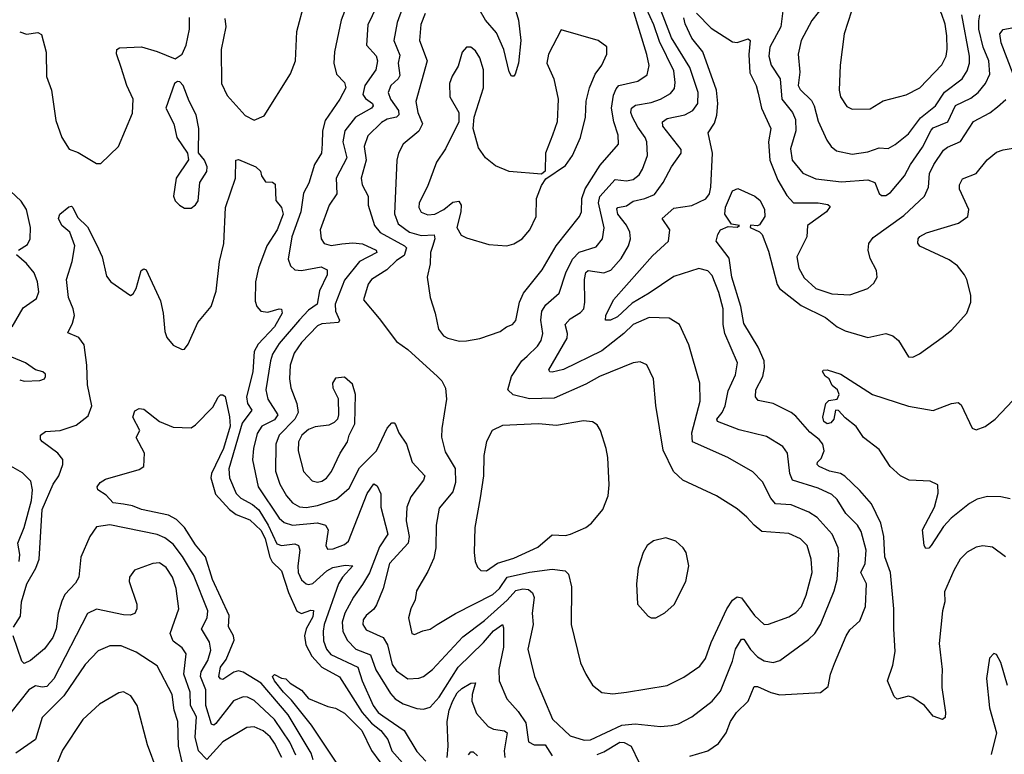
# Model space of a CAD drawing. Extents: x 1550320 to 1685906, y 509093 to 640511.
# Tile 308 of 532: x 1655155 to 1659520, y 556419 to 559677. Entities that reach past the tile are written whole.
import ezdxf

# ---------------------------------------------------------------- set-up
doc = ezdxf.new("R2010")
doc.units = 0

msp = doc.modelspace()

# ---------------------------------------------------------------- linework, layer by layer
at = {"layer": '0CON20XD'}
for points in [[(1658845, 559280.6), (1658925, 559282.5), (1658982.9, 559317.1), (1659085, 559344.5), (1659145, 559374.5), (1659243.3, 559476.7), (1659262.7, 559515), (1659266.5, 559546.5), (1659265.7, 559605), (1659257.4, 559657.4), (1659241.2, 559705), (1659205, 559771.5), (1659035, 559924.5), (1659015, 559938.2), (1658965, 559953.8), (1658945, 559946.2), (1658935, 559930), (1658842.5, 559715), (1658809.2, 559615), (1658792.7, 559475), (1658787.8, 559365), (1658793.5, 559335), (1658822.4, 559292.4), (1658845, 559280.6)], [(1657105, 558252), (1657135, 558252.5), (1657195, 558263.8), (1657285, 558294), (1657313.3, 558315), (1657340, 558325), (1657355, 558343.3), (1657370.7, 558425), (1657388.8, 558465), (1657471.7, 558568.3), (1657532.7, 558675), (1657636.5, 558805), (1657645.3, 558825), (1657646.6, 558885), (1657662.2, 558927.8), (1657728.1, 559031.9), (1657809.1, 559125), (1657808.4, 559165), (1657789.4, 559225), (1657778.7, 559285), (1657787.2, 559342.8), (1657798.8, 559371.2), (1657811.5, 559385), (1657894.7, 559405.3), (1657936.8, 559433.2), (1657946, 559474), (1657935, 559522.5), (1657845, 559819.1)], [(1656755.4, 559775), (1656698.5, 559655), (1656692.7, 559565), (1656735, 559516.5), (1656740.9, 559495), (1656733.4, 559455), (1656685.3, 559385), (1656675.9, 559345), (1656687.3, 559327.3), (1656718.9, 559305), (1656721.8, 559295), (1656713.9, 559285), (1656644.2, 559245), (1656596, 559184), (1656587.6, 559135), (1656604.7, 559065), (1656557.3, 558975), (1656561.3, 558905), (1656526.8, 558855), (1656487.3, 558745), (1656491.8, 558705), (1656505, 558684.5), (1656535.9, 558675.9), (1656583, 558683), (1656632.1, 558687.9), (1656675, 558683), (1656735.5, 558655), (1656738.2, 558645), (1656661.4, 558605), (1656595, 558522.1), (1656553, 558415), (1656555.3, 558385), (1656572.9, 558345), (1656568.1, 558335), (1656495, 558328.3), (1656475, 558319.7), (1656404.2, 558245), (1656371.4, 558198.6), (1656353.8, 558145), (1656351.2, 558085), (1656357.1, 558045), (1656383.6, 557975), (1656389.2, 557935), (1656374.8, 557905), (1656305.7, 557835), (1656290.7, 557795), (1656289.5, 557675), (1656307.9, 557617.9), (1656338.4, 557565), (1656365, 557534.7), (1656395, 557516.9), (1656425, 557514.3), (1656475, 557522.2), (1656559.7, 557550.3), (1656615, 557599.6), (1656660.8, 557689.2), (1656736.1, 557765), (1656784.2, 557865.8), (1656805, 557889.2), (1656815, 557890), (1656821.7, 557881.7), (1656836.2, 557845), (1656869.7, 557795), (1656895.4, 557715), (1656950.9, 557655), (1656945.5, 557635), (1656888.7, 557561.3), (1656871.6, 557515), (1656868.9, 557455), (1656881, 557385), (1656876.7, 557355), (1656793.8, 557266.2), (1656766.1, 557155), (1656737.4, 557082.6), (1656725, 557062.3), (1656691.2, 557035), (1656678.2, 557015), (1656676.9, 556995), (1656691.2, 556971.2), (1656766.8, 556936.8), (1656785.2, 556905), (1656806.9, 556816.9), (1656825, 556788.9), (1656875, 556753.8), (1656925, 556757.3), (1656945.7, 556765), (1656984.8, 556795.2), (1657120.2, 556939.8), (1657215, 557013), (1657316.7, 557103.3), (1657354.4, 557145.6), (1657385, 557153.4), (1657410.1, 557150.1), (1657428.7, 557135), (1657436.2, 557115), (1657427.5, 557045), (1657431.3, 556995), (1657407.1, 556885), (1657436.7, 556765), (1657516.5, 556575), (1657595, 556501.1), (1657657.7, 556482.3), (1657685, 556483)], [(1657345.3, 559745), (1657366, 559675), (1657376.1, 559585), (1657366.2, 559485), (1657351.2, 559435), (1657345, 559426.7), (1657335, 559427.5), (1657325, 559446.7), (1657301.1, 559545), (1657268.8, 559618.8), (1657220, 559675), (1657163.8, 559773.9)], [(1657685, 556483), (1657825, 556548.3), (1657884.1, 556554.1), (1657995, 556543.1), (1658045, 556546.4), (1658075, 556554.5), (1658134.4, 556585), (1658224.8, 556655.2), (1658261, 556699), (1658315, 556832.9), (1658328.2, 556885), (1658355, 556930), (1658365, 556929.5), (1658394, 556884), (1658425, 556851.2), (1658455, 556834.1), (1658495, 556826.8), (1658525, 556835.5), (1658651.5, 556928.5), (1658679.6, 556955), (1658705.3, 556995), (1658765.9, 557145), (1658779.4, 557195), (1658786.5, 557305), (1658783.6, 557335), (1658757.3, 557395), (1658689.7, 557469.7), (1658653, 557493), (1658575, 557525.9), (1658505, 557529.6), (1658485.4, 557555), (1658447.4, 557627.4), (1658405, 557671.5), (1658294, 557735), (1658137.5, 557805), (1658135.3, 557845), (1658172.1, 557985), (1658169.5, 558065), (1658120.6, 558235), (1658080, 558325), (1658034.2, 558354.2), (1657945, 558357.1), (1657875, 558325.3), (1657832.9, 558285), (1657735, 558208.6), (1657565, 558125.3), (1657515, 558113.6), (1657505, 558116.2), (1657500.6, 558125), (1657581.4, 558265), (1657583.5, 558285), (1657572.8, 558325), (1657595, 558350), (1657641.3, 558378.7), (1657655.4, 558395), (1657660.3, 558425), (1657658.5, 558525), (1657665, 558555.5), (1657675, 558565.3), (1657745, 558554.6), (1657775, 558566.1), (1657821.8, 558618.2), (1657854, 558675), (1657862.7, 558705), (1657860, 558735), (1657845.7, 558765.7), (1657806.4, 558815), (1657801.4, 558838.6), (1657805.9, 558844.1), (1657845, 558851.3), (1657875, 558873), (1657926.2, 558883.8), (1657968.5, 558901.5), (1658008, 558955), (1658043.8, 559025), (1658086.7, 559085), (1658087.7, 559102.3), (1658005.4, 559205), (1658004.7, 559225), (1658025, 559239.5), (1658104, 559256), (1658139.6, 559275), (1658160.5, 559305), (1658163, 559355), (1658126.3, 559465), (1658045, 559596.7), (1657967.4, 559797.4)], [(1656065, 559683.3), (1656068.9, 559645), (1656048.2, 559545), (1656049.6, 559395), (1656075, 559341.1), (1656155, 559251.9), (1656195, 559232.2), (1656239.2, 559250.8), (1656355, 559437.3), (1656378.3, 559495), (1656382.9, 559625), (1656418.1, 559751.9)], [(1656614, 559764), (1656579.7, 559675), (1656551.2, 559535), (1656547.5, 559485), (1656559.5, 559435), (1656595, 559398.6), (1656601.4, 559375), (1656574.7, 559325.3), (1656509.1, 559230.9), (1656497.8, 559185), (1656496.3, 559126.3), (1656492.5, 559085), (1656461.9, 559035), (1656437.1, 558952.9), (1656412.8, 558907.2), (1656402, 558825), (1656361.4, 558715), (1656345.3, 558615.3), (1656355, 558585.8), (1656375, 558568.2), (1656405, 558565.4), (1656491.5, 558581.5), (1656517.8, 558567.8), (1656518.1, 558545), (1656484.5, 558475.5), (1656473.2, 558415), (1656435, 558389.7), (1656395, 558346.7), (1656305, 558241.4), (1656276.3, 558193.7), (1656266.8, 558165), (1656246.6, 558035), (1656255.8, 557995), (1656298.9, 557925), (1656285, 557902.2), (1656229.1, 557875), (1656208.3, 557841.7), (1656192, 557775), (1656187.4, 557725), (1656212.1, 557605), (1656305, 557466), (1656327.1, 557447.1), (1656364.8, 557434.8), (1656475, 557446.2), (1656510, 557435), (1656522.5, 557415), (1656512.1, 557345), (1656519.4, 557329.4), (1656545, 557330), (1656595, 557350.4), (1656612.3, 557365), (1656695, 557576.5), (1656725, 557618.1), (1656739.8, 557609.8), (1656755.4, 557575), (1656755.3, 557515), (1656787.2, 557395), (1656750, 557340), (1656706, 557224), (1656675, 557172.5), (1656634.4, 557115.6), (1656596.7, 557045), (1656585.2, 557005), (1656587.8, 556965), (1656606.5, 556925), (1656645.5, 556885.5), (1656709.9, 556859.9), (1656733.9, 556793.9), (1656798.3, 556688.3), (1656818.9, 556665), (1656855, 556642.9), (1656915, 556622.7), (1656945, 556620), (1656975, 556628.8), (1657015, 556672.7), (1657098.4, 556805), (1657211.7, 556915), (1657255, 556966.2), (1657295, 556995.5), (1657300.4, 556980.4), (1657299.8, 556895), (1657279.4, 556795), (1657280.5, 556745), (1657314.8, 556664.8), (1657365, 556608.8), (1657398.6, 556558.6), (1657411.2, 556475), (1657435, 556460.8), (1657485, 556460.7), (1657515, 556411.8)], [(1658543.8, 559765), (1658529.8, 559645), (1658480.3, 559555), (1658475.3, 559515), (1658485.8, 559475), (1658526.1, 559415), (1658533.4, 559325), (1658580.8, 559265), (1658594.2, 559234.2), (1658596.3, 559185), (1658572.6, 559105), (1658580, 559055), (1658627.3, 558997.3), (1658685, 558971.9), (1658798.7, 558958.7), (1658915, 558967.3), (1658945.9, 558955.9), (1658965, 558906.2), (1658975, 558897.5), (1658995, 558897.8), (1659015, 558910.5), (1659077.7, 558985), (1659104.2, 559035), (1659157.8, 559112.2), (1659195, 559187.5), (1659205, 559197.1), (1659270, 559225), (1659303.8, 559296.2), (1659370.9, 559329.1), (1659403.8, 559355), (1659436.3, 559393.7), (1659455.8, 559435), (1659450.8, 559495), (1659426.3, 559555), (1659407.4, 559635), (1659407.3, 559672.7), (1659411.7, 559698.3)], [(1658723.1, 559745), (1658666.3, 559673.6), (1658619.6, 559585), (1658605.4, 559525), (1658614, 559445), (1658605.6, 559385.6), (1658615, 559368.2), (1658665, 559318.2), (1658677, 559295), (1658695, 559227.1), (1658733.3, 559143.3), (1658752, 559115), (1658776.4, 559096.4), (1658845, 559080.9), (1658915, 559091.2), (1658965, 559108.9), (1659005, 559106.7), (1659036.4, 559123.6), (1659095, 559170.8), (1659147.9, 559242.1), (1659215, 559294.6), (1659255, 559355.8), (1659332.8, 559415), (1659355, 559450), (1659365.7, 559485), (1659365.2, 559514.8), (1659331.5, 559698.5)], [(1655604.4, 559465), (1655584.3, 559525.7), (1655586.2, 559545), (1655597.3, 559552.7), (1655695, 559556.9), (1655765, 559536.9), (1655845, 559503.3), (1655875, 559523.8), (1655893.6, 559565), (1655907.8, 559635), (1655907.7, 559687.7)], [(1656850.8, 559725), (1656827.9, 559665), (1656813.6, 559585), (1656839.6, 559519.6), (1656833.2, 559485), (1656839.7, 559430.3), (1656832.5, 559415), (1656799.6, 559385), (1656788.4, 559355), (1656798.1, 559325), (1656834.5, 559275), (1656836.4, 559255), (1656825, 559245.6), (1656784.5, 559235.5), (1656758.5, 559221.5), (1656698.1, 559161.9), (1656682.6, 559115), (1656690.6, 559055), (1656668.3, 558975), (1656672.5, 558945), (1656700.4, 558895), (1656700.4, 558855), (1656727.3, 558765), (1656753.7, 558733.7), (1656861.3, 558675), (1656869.7, 558665), (1656859.2, 558630.8), (1656825, 558608.9), (1656782.1, 558567.9), (1656715, 558525.5), (1656700.4, 558505), (1656679.4, 558435), (1656748, 558352), (1656825, 558250), (1656875.6, 558215), (1657007.8, 558095), (1657026.4, 558075), (1657043.1, 558043.1), (1657046.9, 557995), (1657025.8, 557864.2), (1657025.3, 557825.3), (1657041.2, 557761.2), (1657086.2, 557686.2), (1657086.4, 557625), (1657075, 557583.1), (1657015, 557511.2), (1657001.2, 557435), (1656999.1, 557335), (1656990.7, 557289.3), (1656965, 557230), (1656913.8, 557145), (1656908, 557105), (1656888.8, 557065), (1656878.8, 557025), (1656894, 556955), (1656905, 556950), (1656942.5, 556967.5), (1656975, 556974.2), (1657005.4, 556994.6), (1657086.7, 557043.3), (1657252.4, 557127.6), (1657282.6, 557155), (1657315.4, 557204.6), (1657415, 557226.7), (1657515, 557240.4), (1657572.9, 557232.9), (1657587.9, 557217.9), (1657601.5, 557161.5), (1657599.5, 556995), (1657641.1, 556825), (1657664.6, 556774.6), (1657695, 556726.2), (1657735, 556693.8), (1657785, 556687.1), (1657845, 556694.5)], [(1656952.8, 559705), (1656933.6, 559656.4), (1656927.6, 559585), (1656960.7, 559495), (1656911.3, 559315), (1656919.5, 559265), (1656940.8, 559215), (1656925, 559183.3), (1656855.7, 559125), (1656834.5, 559085), (1656827.5, 559055), (1656816.1, 558816.1), (1656832.1, 558772.1), (1656883.1, 558735), (1656935, 558720), (1656993.1, 558723.1), (1656994.8, 558705), (1656985, 558671.9), (1656976.1, 558645), (1656974.5, 558595), (1656961.9, 558535), (1656974.5, 558444.5), (1656997.5, 558375), (1657012, 558305), (1657033.3, 558275), (1657052.5, 558265), (1657105, 558252)], [(1657845, 556694.5), (1658025, 556724.6), (1658098.7, 556761.3), (1658169.6, 556810.4), (1658195, 556844.2), (1658220.4, 556915), (1658289.1, 557065), (1658315, 557103.3), (1658335, 557117.8), (1658355, 557113.3), (1658412.3, 557035), (1658455.5, 556995.5), (1658475, 556996.4), (1658565, 557028.5), (1658595, 557047.9), (1658620.4, 557075), (1658641.6, 557125), (1658668.6, 557225), (1658663.7, 557285), (1658645.6, 557345.6), (1658615.6, 557375), (1658565, 557398.2), (1658445, 557407.9), (1658410.6, 557435), (1658378.3, 557471.7), (1658335, 557507.8), (1658244, 557565), (1658095, 557634.4), (1658053, 557673), (1658007.9, 557767.9), (1657974.4, 557965.6), (1657964.3, 558085), (1657935, 558146), (1657905, 558159.2), (1657875, 558155.6), (1657724.8, 558095.2), (1657665, 558060.8), (1657525, 557998.2), (1657415, 557996.2), (1657343, 558013), (1657319.6, 558035), (1657334.6, 558095), (1657381.5, 558165), (1657404.5, 558185), (1657450.6, 558229.4), (1657466.8, 558255), (1657474.3, 558285), (1657464.7, 558345.3), (1657469.2, 558385), (1657486.8, 558413.2), (1657546.1, 558465), (1657576.2, 558555), (1657605.2, 558615), (1657635, 558646), (1657710.5, 558669.5), (1657738.9, 558705), (1657746.4, 558753.6), (1657720.5, 558865), (1657726.3, 558893.7), (1657795, 558968.4), (1657845, 558962.3), (1657875, 558969.2), (1657901.3, 558988.7), (1657915.8, 559015), (1657937.5, 559075), (1657934.7, 559135), (1657928.4, 559155), (1657895, 559200), (1657871.7, 559245), (1657864.8, 559265.2), (1657867.2, 559285), (1657885, 559298.6), (1657955, 559309.8), (1657995.2, 559324.8), (1658040.1, 559349.9), (1658057.4, 559372.6), (1658061.2, 559398.8), (1658055, 559450.6), (1657990.9, 559580.9), (1657965.8, 559655), (1657933.6, 559725)], [(1658125, 556410.6), (1658206.2, 556435), (1658252.5, 556467.5), (1658286.1, 556513.9), (1658306.7, 556565), (1658332.3, 556605), (1658384.5, 556655), (1658410.4, 556719.6), (1658425, 556720), (1658485, 556693.1), (1658525, 556682.8), (1658705, 556692.9), (1658739.5, 556720.5), (1658750, 556775), (1658767.6, 556822.4), (1658818.5, 556945), (1658835, 556970.8), (1658878.6, 557011.4), (1658904.6, 557075), (1658908.6, 557175), (1658883.4, 557225), (1658902.4, 557265), (1658908, 557325), (1658885, 557408.1), (1658869.4, 557435), (1658817.8, 557487.8), (1658779.4, 557549.4), (1658755, 557572.2), (1658695, 557598.9), (1658580.9, 557635), (1658568.9, 557665), (1658559.2, 557755), (1658538.1, 557785), (1658465, 557828.2), (1658345, 557858.8), (1658248.5, 557895), (1658245.4, 557905), (1658268.9, 557935), (1658282.5, 557965), (1658295, 558030.8), (1658328, 558102), (1658336.8, 558155), (1658280.3, 558285), (1658273.4, 558325), (1658273.7, 558395), (1658255, 558468.1), (1658225, 558542.5), (1658205, 558564.1), (1658165, 558574.2), (1658055, 558538.4), (1657946.2, 558463.8), (1657869.5, 558420.5), (1657805, 558359.1), (1657774.4, 558344.4), (1657752.5, 558345), (1657753.9, 558365), (1657788.1, 558435), (1657960.3, 558629.7), (1658030.9, 558695), (1658037.4, 558745), (1658003.3, 558795), (1658055, 558840.8), (1658135, 558853.2), (1658197, 558883), (1658213.1, 558905), (1658218.7, 558935), (1658225.6, 559085.6), (1658206.4, 559175), (1658235, 559217.8), (1658245.5, 559254.5), (1658249.2, 559305), (1658244.1, 559364.1), (1658183.2, 559535), (1658134.6, 559595), (1658105, 559658.8), (1658098.9, 559685)], [(1658155, 559706.9), (1658219.7, 559639.8), (1658315, 559579.4), (1658335, 559576.7), (1658385, 559592), (1658393.8, 559585), (1658387.2, 559522.8), (1658391.3, 559441.3), (1658419.6, 559385), (1658428.9, 559351.1), (1658443.3, 559285), (1658484.1, 559195), (1658474.2, 559135), (1658480.3, 559055), (1658516.2, 558965), (1658555, 558896.9), (1658585.5, 558865.5), (1658695, 558864.7), (1658738, 558858), (1658748.1, 558848.1), (1658731.5, 558825), (1658647.5, 558765), (1658644.5, 558715), (1658600.4, 558625), (1658609.1, 558575), (1658632.5, 558532.5), (1658685, 558484.6), (1658755, 558461.3), (1658835, 558457.5), (1658915, 558485.8), (1658941.9, 558508.1), (1658956, 558535), (1658952.9, 558565), (1658925, 558617.5), (1658916.5, 558655), (1658919.3, 558685), (1658938.8, 558711.2), (1659075, 558808.7), (1659165.6, 558895), (1659183.2, 558935), (1659187.9, 558995), (1659206.7, 559035), (1659250.8, 559099.2), (1659267.5, 559112.5), (1659325, 559137.5), (1659383.5, 559226.5), (1659455, 559264.7), (1659489.7, 559290.3), (1659527, 559323)], [(1659558.4, 559435), (1659506.3, 559575), (1659499.5, 559615), (1659515, 559633.5), (1659592, 559648)], [(1655155, 559623.3), (1655185, 559612.5), (1655235, 559621.2), (1655252.3, 559612.3), (1655273, 559533), (1655273.2, 559425), (1655296.2, 559365), (1655315, 559230), (1655341.5, 559155), (1655375, 559103.8), (1655415, 559088), (1655495, 559038.8), (1655515, 559040), (1655592.9, 559115), (1655655, 559262.5), (1655658.1, 559325), (1655630.6, 559385), (1655604.4, 559465)], [(1657315, 558674), (1657345, 558682.5), (1657382, 558705), (1657417.1, 558745), (1657443.9, 558803.9), (1657445.7, 558885), (1657467.9, 558942.1), (1657488, 558972), (1657575, 559030), (1657606.2, 559075), (1657640.4, 559155), (1657662.7, 559245), (1657666.4, 559316.4), (1657681.5, 559375), (1657706.4, 559435), (1657735.5, 559475), (1657758, 559525), (1657757.3, 559557.3), (1657720, 559585), (1657555, 559632.5), (1657499.1, 559525), (1657491.8, 559485), (1657522.5, 559415), (1657542.2, 559325), (1657537.5, 559225), (1657517.1, 559165), (1657485.6, 559085), (1657483.8, 559006.2), (1657468, 558992), (1657325, 559004.6), (1657265, 559028.8), (1657219.3, 559065), (1657189.1, 559109.1), (1657165.4, 559195), (1657170, 559245), (1657211.5, 559375), (1657211.5, 559455), (1657195, 559507.5), (1657175, 559538.6), (1657155, 559555.7), (1657135, 559555.8), (1657116.1, 559533.9), (1657099.5, 559470.5), (1657072.8, 559427.2), (1657060.8, 559395), (1657062.5, 559335), (1657101.1, 559265), (1657101.1, 559225), (1657042.3, 559105), (1657002.7, 559045), (1656962.2, 558937.8), (1656926.2, 558865), (1656923.9, 558843.9), (1656935, 558823.3), (1656965, 558812), (1656995, 558814.2), (1657035, 558835.8), (1657075, 558867.5), (1657101.8, 558871.8), (1657111.5, 558855), (1657111.2, 558825), (1657093.2, 558755), (1657111.6, 558721.6), (1657135, 558709.5), (1657235, 558680.8), (1657315, 558674)], [(1655915, 558841.2), (1655934.2, 558855.8), (1655945.5, 558874.5), (1655954.3, 558955.7), (1655985, 559003.3), (1655986.7, 559025), (1655975, 559053.8), (1655947.3, 559087.3), (1655948.5, 559195), (1655937.7, 559255), (1655905.9, 559315.9), (1655879.4, 559385), (1655865, 559401.2), (1655855, 559403.8), (1655841.2, 559395), (1655803.5, 559285), (1655838.6, 559215), (1655851.2, 559155), (1655898.8, 559085), (1655903.9, 559056.1), (1655848.9, 558975), (1655837.5, 558895), (1655845, 558873.8), (1655863.8, 558855), (1655885, 558842), (1655915, 558841.2)], [(1659525, 557294.5), (1659467.3, 557337.3), (1659425, 557344.4), (1659395, 557337.5), (1659355, 557315.5), (1659324.4, 557285), (1659295.3, 557234.7), (1659255, 557140), (1659255.4, 557095), (1659245.5, 557055), (1659231.4, 556911.4), (1659244.3, 556795.7), (1659243.2, 556756.8), (1659243.3, 556715), (1659259.2, 556605), (1659257.1, 556582.9), (1659245.9, 556574.1), (1659205, 556588.6), (1659165.9, 556635.9), (1659115, 556671.4), (1659095, 556677.5), (1659045, 556664.2), (1659030.8, 556675), (1659002, 556745), (1659025.3, 556814.7), (1659036.6, 556875), (1659029.4, 556975), (1659030.6, 557065), (1659015.8, 557225), (1658990.6, 557295), (1658985.3, 557385), (1658972.4, 557445), (1658930.5, 557530.5), (1658879.9, 557589.9), (1658813, 557653), (1658794, 557665), (1658745, 557675.3), (1658698.9, 557695), (1658690.6, 557705), (1658691.9, 557715), (1658708.1, 557731.9), (1658720.7, 557765), (1658714.7, 557795), (1658699.1, 557815), (1658657.8, 557847.8), (1658595, 557918.4), (1658575, 557934.6), (1658494.7, 557974.7), (1658429.1, 557989.1), (1658416.5, 558005), (1658417.7, 558035), (1658450, 558095), (1658456.7, 558135), (1658454.7, 558165), (1658428.6, 558225), (1658365, 558330), (1658352, 558405), (1658311.6, 558535), (1658299.4, 558619.4), (1658242.5, 558695), (1658249.4, 558725), (1658261.4, 558745), (1658295, 558760.5), (1658335, 558757.5), (1658345.3, 558765), (1658310.7, 558770.7), (1658280.3, 558815), (1658284, 558846), (1658315, 558918.1), (1658338.3, 558928.3), (1658414.5, 558894.5), (1658437.5, 558875), (1658456.4, 558835), (1658458.4, 558805), (1658435, 558767.5), (1658425, 558762.9), (1658395, 558766.6), (1658393.6, 558755), (1658435, 558735.8), (1658445.7, 558725), (1658475, 558650.8), (1658512.7, 558502.7), (1658523.8, 558485), (1658619.9, 558409.9), (1658727.1, 558357.1), (1658778.9, 558315), (1658815, 558297.5), (1658915, 558268.5), (1658995, 558285.5), (1659025, 558275.7), (1659050.8, 558255), (1659095, 558182.5), (1659115, 558180), (1659144.2, 558195.8), (1659245, 558267.5), (1659285, 558300), (1659353.8, 558375), (1659371.2, 558425), (1659372, 558455), (1659354.3, 558525), (1659343.1, 558545), (1659311.9, 558585), (1659275, 558612.9), (1659145, 558672.9), (1659135.8, 558685.8), (1659137.5, 558705), (1659145, 558715.6), (1659175, 558732.1), (1659316, 558775), (1659358.1, 558805), (1659362.5, 558835), (1659320.9, 558925), (1659321.1, 558945), (1659335, 558970.8), (1659395.7, 558995), (1659443.9, 559056.1), (1659485, 559089.2), (1659515, 559100.8), (1659595, 559113.5)], [(1655127.4, 556982.6), (1655158.5, 557031.5), (1655163.8, 557095), (1655186.9, 557175), (1655227.3, 557245), (1655241.7, 557285), (1655254.6, 557505), (1655303.3, 557616.7), (1655328.2, 557655), (1655346.7, 557705), (1655346.5, 557726.5), (1655324.8, 557754.8), (1655256.7, 557805), (1655247.1, 557815), (1655247.5, 557835), (1655268.9, 557851.1), (1655335, 557855.3), (1655405, 557878.9), (1655459, 557921), (1655475.4, 557965), (1655455, 558057.5), (1655452.8, 558145), (1655441.3, 558235), (1655417.6, 558267.6), (1655368.3, 558288.3), (1655388.9, 558331.1), (1655397.4, 558365), (1655392.4, 558395), (1655371.7, 558445), (1655362.5, 558525), (1655387.1, 558605), (1655400, 558675), (1655376.7, 558735), (1655342.5, 558765), (1655327.5, 558795), (1655332.5, 558815), (1655372.5, 558847.5), (1655385, 558850), (1655391.2, 558845), (1655411.2, 558801.2), (1655455, 558758), (1655495, 558680.5), (1655520, 558625), (1655540.2, 558540.2), (1655558.6, 558515), (1655646.1, 558453.9), (1655658.8, 558461.2), (1655671.2, 558485), (1655693.3, 558565), (1655705, 558572.5), (1655715, 558567.5), (1655779.7, 558429.7), (1655791.4, 558375), (1655797.9, 558295), (1655807.6, 558267.6), (1655835, 558234.3), (1655875, 558214), (1655885, 558216.2), (1655901.3, 558238.7), (1655945.3, 558334.7), (1656003.6, 558405), (1656026.5, 558473.5), (1656040.2, 558605), (1656060, 558685), (1656067.8, 558845), (1656111.2, 558975), (1656113.8, 559055), (1656125, 559057.5), (1656202.5, 559025), (1656222.5, 559005), (1656227.5, 558985), (1656245, 558957.5), (1656276.4, 558956.4), (1656288, 558948), (1656290.6, 558875), (1656315, 558844.4), (1656323.3, 558815), (1656296, 558745), (1656251.3, 558675), (1656214.2, 558575), (1656200, 558515), (1656199.3, 558429.3), (1656205.6, 558405), (1656224, 558384), (1656255, 558380.4), (1656305.6, 558395.6), (1656315, 558393.3), (1656318.2, 558375), (1656284.7, 558315), (1656211.6, 558238.4), (1656194.8, 558205.2), (1656188.5, 558115), (1656160.8, 558005), (1656165.2, 557975.2), (1656184.1, 557945), (1656142, 557888), (1656082, 557685), (1656085.3, 557645), (1656115, 557576.5), (1656135.4, 557555), (1656187, 557527), (1656215, 557503), (1656255.9, 557435.9), (1656295, 557352.9), (1656315.7, 557345.7), (1656375, 557352.4), (1656390.9, 557345), (1656396.7, 557325), (1656388.1, 557255), (1656390.2, 557225), (1656405, 557193.6), (1656425, 557175.4), (1656435, 557172), (1656455, 557177.3), (1656516.9, 557233.1), (1656542.7, 557247.3), (1656598.1, 557258.1), (1656631.4, 557255), (1656586.1, 557205), (1656568.3, 557175), (1656504.8, 556995), (1656499.8, 556965), (1656502.4, 556922.4), (1656515, 556885.5), (1656535, 556861.9), (1656653.8, 556805), (1656673.5, 556745), (1656721.9, 556635), (1656744.2, 556605), (1656765, 556590.6), (1656858.7, 556525), (1656915, 556432.1), (1656955, 556388.8)], [(1655150, 558655), (1655189.8, 558680.2), (1655202.2, 558705), (1655202.6, 558755), (1655185.8, 558835), (1655161.9, 558871.9), (1655040.4, 558985)], [(1655121.2, 558315), (1655171.1, 558398.9), (1655228.9, 558441.1), (1655240.3, 558469.7), (1655234.5, 558515), (1655219.6, 558555), (1655185.6, 558595.6), (1655140.6, 558635)], [(1655155, 558080), (1655175.6, 558074.4), (1655245, 558076.7), (1655265, 558083.8), (1655270, 558095), (1655270, 558105), (1655257.5, 558115), (1655225, 558123.8), (1655180.8, 558155), (1655120.2, 558180.2)], [(1659545, 557552.2), (1659505, 557561.2), (1659445, 557563.3), (1659399.6, 557550.4), (1659365, 557531.9), (1659284.1, 557465.9), (1659249.9, 557430.1), (1659195, 557345.8), (1659185, 557334), (1659172, 557332), (1659164.3, 557345), (1659157.8, 557415), (1659210.2, 557515), (1659227.1, 557577.1), (1659225.4, 557615), (1659191, 557631), (1659097.5, 557635), (1659059.5, 557655), (1659014.4, 557695), (1658965, 557770.6), (1658895, 557824.2), (1658863.2, 557873.2), (1658815, 557911.2), (1658785, 557944), (1658771.2, 557945), (1658764.2, 557905), (1658751.3, 557888.7), (1658735, 557884.6), (1658720, 557895), (1658715.7, 557915), (1658729.2, 557975), (1658742.2, 557987.8), (1658778.8, 557995), (1658787.8, 558015), (1658780.8, 558035), (1658756, 558055), (1658743.3, 558085), (1658725, 558096.7), (1658713.6, 558116.4), (1658717, 558123), (1658735, 558124), (1658795, 558105.7), (1658935.3, 558015.3), (1659095, 557963.4), (1659205, 557943.6), (1659285, 557975.8), (1659315, 557980), (1659328.9, 557968.9), (1659377.5, 557865), (1659395, 557858.5), (1659435, 557872.7), (1659479.1, 557905), (1659583.7, 558016.3)], [(1656475, 557626.2), (1656495, 557630.8), (1656515, 557643.8), (1656537.2, 557672.8), (1656575.7, 557754.3), (1656608.5, 557805), (1656615.6, 557835), (1656640.8, 557885), (1656643.8, 558015), (1656630.7, 558060.7), (1656595, 558092.5), (1656555, 558087.5), (1656541.2, 558065), (1656543.8, 558045), (1656567.5, 557997.5), (1656568.9, 557925), (1656563.3, 557905), (1656549.5, 557890.5), (1656525, 557879.6), (1656465, 557870.9), (1656435, 557860.3), (1656406.5, 557835), (1656391.1, 557805), (1656389.4, 557765), (1656413.7, 557673.7), (1656451.7, 557631.7), (1656475, 557626.2)], [(1656456.2, 556395), (1656446.6, 556425), (1656345, 556594.7), (1656225, 556734.8), (1656145, 556784.2), (1656125, 556790), (1656105, 556784.1), (1656055, 556751.5), (1656045, 556753.8), (1656037.5, 556765), (1656044.8, 556805), (1656070.7, 556839.3), (1656106.1, 556925), (1656102.6, 556945), (1656081.1, 556985), (1656083.4, 557035), (1656010.4, 557195), (1655978.4, 557295), (1655935, 557348.9), (1655885.7, 557425.7), (1655850.6, 557460.6), (1655815, 557480.4), (1655695, 557504.3), (1655655, 557520.8), (1655615, 557528.2), (1655570, 557535), (1655538, 557568), (1655501.5, 557591.5), (1655498.8, 557605), (1655511.2, 557625), (1655535, 557638.8), (1655685, 557682), (1655706, 557695), (1655708.8, 557755), (1655671.4, 557825), (1655688, 557855), (1655656.2, 557915), (1655665, 557942.5), (1655685, 557952.5), (1655705, 557950), (1655775, 557896), (1655835, 557870), (1655915, 557866.9), (1655935, 557880), (1656011.4, 557958.6), (1656035, 558003.3), (1656045, 558013.3), (1656055, 558013.3), (1656065.7, 558005.7), (1656085.6, 557915.6), (1656088.4, 557875), (1656057.9, 557775), (1656004.9, 557665.1), (1656002.3, 557645), (1656023.3, 557573.3), (1656085.5, 557505.5)], [(1657225, 557232.5), (1657273.7, 557266.3), (1657345, 557288.6), (1657452.2, 557337.8), (1657515, 557392.3), (1657575, 557390), (1657596.7, 557395), (1657665, 557425.8), (1657690, 557445), (1657740.8, 557505), (1657764, 557565), (1657768.6, 557615), (1657761.9, 557735), (1657755.5, 557775.5), (1657730, 557855), (1657715, 557881.2), (1657695, 557894), (1657655, 557897.8), (1657535, 557877.3), (1657455, 557884.6), (1657295, 557877.8), (1657250, 557855), (1657223.7, 557806.3), (1657212.1, 557745), (1657211.8, 557655), (1657196.4, 557556.4), (1657172.5, 557425), (1657169.2, 557315), (1657174.5, 557275), (1657185, 557248.8), (1657200, 557235), (1657225, 557232.5)], [(1655152.5, 557275), (1655156.1, 557305), (1655146.3, 557355), (1655174.3, 557425.7), (1655207, 557545), (1655211.8, 557591.8), (1655205, 557630.8), (1655167.7, 557667.7), (1655105, 557703.2)], [(1656085.5, 557505.5), (1656115, 557483.5), (1656175, 557459.1), (1656225, 557412.3), (1656242.9, 557375), (1656263.2, 557293.2), (1656275, 557273.3), (1656315, 557233.6), (1656347.3, 557137.3), (1656383.7, 557053.7), (1656405, 557044.1), (1656445, 557059.2), (1656457, 557057), (1656455, 557028.9), (1656425.2, 556975), (1656417.6, 556945), (1656423, 556905), (1656449.4, 556855), (1656495, 556805.2), (1656572.8, 556762.8), (1656673.6, 556605), (1656715, 556557.2), (1656755.7, 556525), (1656786.4, 556485), (1656805.2, 556435), (1656875.7, 556355)], [(1656379.7, 556415), (1656353, 556473), (1656284, 556574), (1656195, 556658.4), (1656165, 556672.5), (1656145, 556674.1), (1656103.5, 556656.5), (1656025, 556555.3), (1656015, 556548.9), (1656005, 556552.5), (1655980.4, 556635), (1655980.8, 556705), (1655956.2, 556765), (1655959.6, 556785), (1655988.9, 556835), (1656001.7, 556881.7), (1655997.2, 556917.2), (1655961.7, 556975), (1655986.5, 557025), (1655988.9, 557055), (1655926.2, 557215), (1655876.5, 557296.5), (1655835, 557350.9), (1655799, 557379), (1655765, 557394.1), (1655555, 557437.1), (1655495, 557427.5), (1655466.2, 557385), (1655425.8, 557294.2), (1655417.3, 557205), (1655402, 557178), (1655355, 557128.5), (1655341.7, 557098.3), (1655325.6, 557045), (1655317.5, 556975), (1655302.5, 556937.5), (1655265, 556887.3), (1655203.1, 556835), (1655175, 556821.5), (1655165, 556832.5), (1655126.4, 556945)], [(1657975, 557024), (1658015, 557046.2), (1658055.8, 557084.2), (1658108, 557185), (1658122, 557255), (1658110, 557315), (1658095.6, 557335.6), (1658064.2, 557364.2), (1658019.5, 557379.5), (1657964.1, 557365.9), (1657936.7, 557345), (1657918.8, 557315), (1657896.2, 557245), (1657888.8, 557175), (1657893.8, 557085), (1657941.2, 557031.2), (1657955, 557024), (1657975, 557024)], [(1656317, 556405), (1656285, 556468.8), (1656265, 556496.5), (1656235, 556523.1), (1656195, 556541.8), (1656161.4, 556538.6), (1656055, 556475.3), (1655985, 556395.5), (1655947.1, 556435), (1655933.1, 556495), (1655938.6, 556585), (1655912.7, 556635), (1655911.4, 556695), (1655882.1, 556775), (1655893.6, 556865), (1655875, 556891.1), (1655835, 556920.6), (1655822.3, 556955), (1655861.1, 557065), (1655848.1, 557155), (1655833.1, 557205), (1655805, 557247.9), (1655775, 557268), (1655745, 557266.2), (1655664.2, 557235.8), (1655641.9, 557205), (1655640, 557185), (1655674, 557085), (1655674.6, 557065), (1655665, 557044.4), (1655645, 557036.5), (1655615, 557038.2), (1655495, 557062.7), (1655456.1, 557043.9), (1655305.8, 556754.2), (1655275, 556719.7), (1655255, 556716.8), (1655225, 556723.6), (1655195.2, 556704.8), (1655116.1, 556605)], [(1655876, 556385), (1655858.5, 556455), (1655856.6, 556565), (1655839.4, 556615), (1655830.8, 556685), (1655765, 556811.5), (1655672.1, 556872.1), (1655605, 556900.3), (1655555, 556900.4), (1655502.4, 556877.6), (1655445, 556818.2), (1655351, 556679), (1655255, 556582.5), (1655224.6, 556485), (1655138.5, 556425)], [(1659534.4, 556725), (1659505, 556826.7), (1659485, 556862.5), (1659473.8, 556866.2), (1659454.2, 556845.8), (1659440.5, 556755), (1659453.8, 556625), (1659484.5, 556515), (1659461.3, 556418.7)], [(1656558.2, 556385), (1656449.1, 556549.1), (1656360, 556660), (1656324.3, 556695), (1656284.7, 556745), (1656276.2, 556765), (1656285, 556773.8), (1656315, 556756.7), (1656335, 556753.3), (1656354.2, 556734.2), (1656405, 556703.3), (1656435, 556666.7), (1656520.7, 556630.7), (1656555, 556624.4), (1656595, 556601.8), (1656671.4, 556525), (1656714.4, 556435.6), (1656825, 556285.6)], [(1657049.7, 556405), (1657054.8, 556455), (1657049.3, 556565), (1657058.8, 556615), (1657075, 556656.9), (1657095, 556691.6), (1657115, 556710.5), (1657155, 556734.5), (1657175, 556736.2), (1657161.1, 556685), (1657159.5, 556655), (1657180.6, 556600.6), (1657231.9, 556541.9), (1657255, 556531.4), (1657304.1, 556524.1), (1657315.3, 556515), (1657303, 556435), (1657305.8, 556405)], [(1655764.1, 556345.9), (1655721.7, 556461.7), (1655676.4, 556635), (1655648, 556678), (1655615, 556695.8), (1655595, 556692.5), (1655508.6, 556641.4), (1655435, 556574), (1655345, 556436.9), (1655303.3, 556336.7)], [(1657715, 556417.8), (1657745, 556429.6), (1657815, 556473.3), (1657835, 556471.3), (1657865.3, 556455), (1657900.4, 556385)], [(1657145, 556416.2), (1657155, 556430), (1657165, 556430.8), (1657185, 556412)]]:
    msp.add_lwpolyline(points, dxfattribs=at)

doc.saveas('drawing.dxf')
